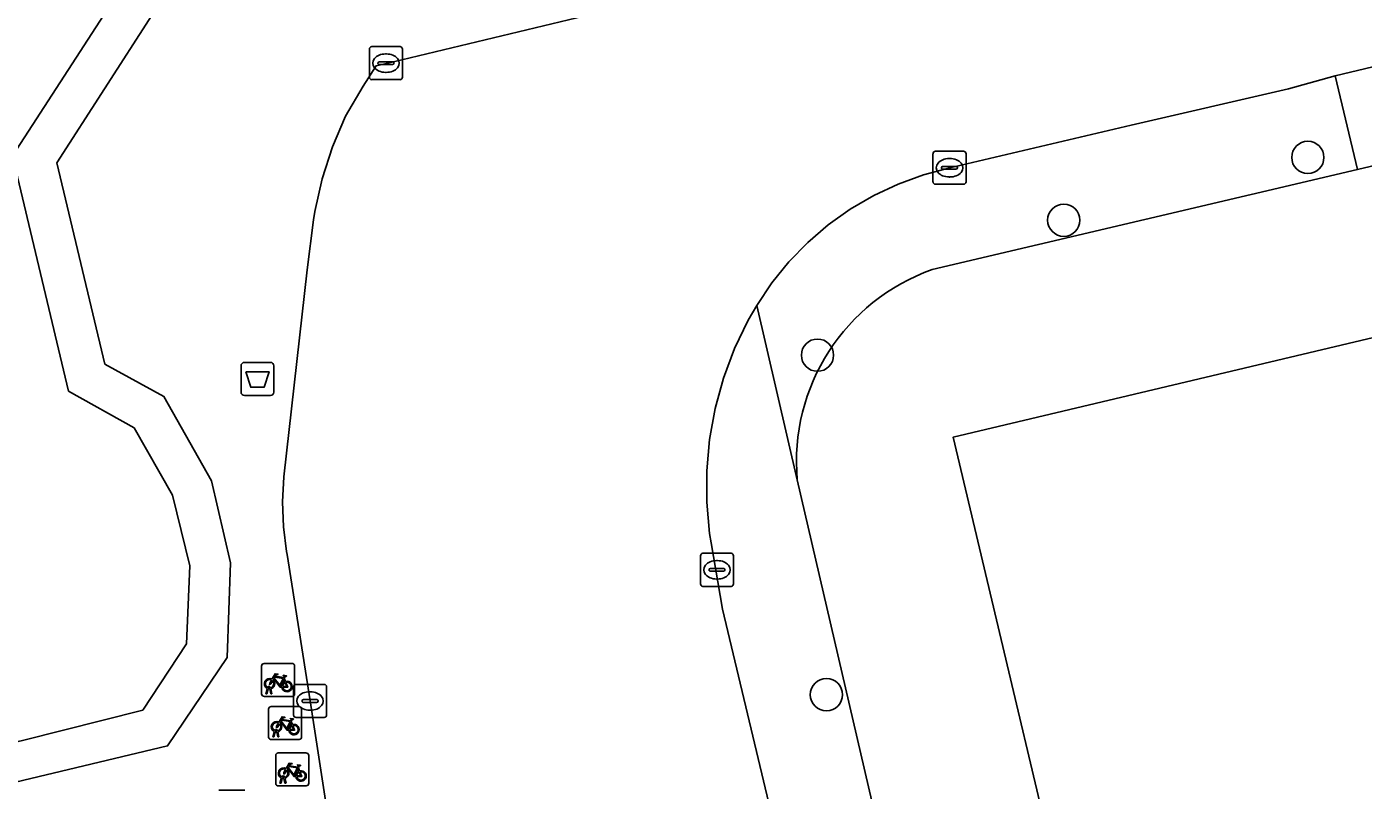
# Model space of a CAD drawing. Extents: x 158031 to 159244, y 380104 to 381214.
# Drawn here: x 158748.37 to 158788.85, y 381080.04 to 381103.17 of the extents above; entities that cross this region are included whole.
import ezdxf

# ---------------------------------------------------------------- set-up
doc = ezdxf.new("R2010")
doc.units = 0
for name, color, linetype in [('IMGEO_Afvalbak', 7, 'Continuous'), ('IMGEO_Boom', 7, 'Continuous'), ('IMGEO_Erf', 7, 'Continuous'), ('IMGEO_Fietsenrek', 7, 'Continuous'), ('IMGEO_Kolk', 7, 'Continuous'), ('IMGEO_Lichtmast', 7, 'Continuous'), ('IMGEO_Pand', 7, 'Continuous'), ('IMGEO_Rijbaan_lokaal_open', 7, 'Continuous'), ('IMGEO_Voetpad_open', 7, 'Continuous')]:
    doc.layers.add(name, color=color, linetype=linetype)

msp = doc.modelspace()

# ---------------------------------------------------------------- linework, layer by layer
at = {"layer": 'IMGEO_Afvalbak'}
for p, q in [((158754.861, 381092.106), (158754.861, 381092.906)), ((158754.861, 381092.906), (158754.861, 381092.106)), ((158754.961, 381093.006), (158755.751, 381093.006)), ((158755.751, 381093.006), (158754.961, 381093.006)), ((158755.851, 381092.906), (158755.851, 381092.106)), ((158755.851, 381092.106), (158755.851, 381092.906)), ((158755.751, 381092.006), (158754.961, 381092.006)), ((158754.961, 381092.006), (158755.751, 381092.006))]:
    msp.add_line(p, q, dxfattribs=at)
msp.add_lwpolyline([(158755.004, 381092.72), (158755.708, 381092.72), (158755.559, 381092.25), (158755.153, 381092.25), (158755.004, 381092.72)], dxfattribs=at)
for centre, start, end in [((158754.961, 381092.906), 90, 180), ((158754.961, 381092.906), 90, 180), ((158755.751, 381092.906), 0, 90), ((158755.751, 381092.906), 360, 90), ((158754.961, 381092.106), 180, 270), ((158754.961, 381092.106), 180, 270), ((158755.751, 381092.106), 270, 0), ((158755.751, 381092.106), 270, 0)]:
    msp.add_arc(centre, 0.1, start, end, dxfattribs=at)
at = {"layer": 'IMGEO_Boom'}
for centre in [(158787.172, 381099.216), (158779.78, 381097.312), (158772.321, 381093.224), (158772.591, 381082.939)]:
    msp.add_circle(centre, 0.489, dxfattribs=at)
at = {"layer": 'IMGEO_Erf'}
for points in [[(158935.076, 381123.331), (158917.576, 381119.084), (158917.672, 381118.676), (158917.126, 381118.535), (158917.029, 381118.946), (158912.873, 381117.9), (158912.826, 381118.066), (158909.83, 381117.305), (158896.589, 381114.197), (158896.486, 381114.173), (158894.157, 381123.882), (158874.061, 381119.125), (158867.783, 381117.637), (158831.385, 381108.974), (158807.287, 381103.239), (158793.199, 381099.919), (158788.674, 381098.853), (158775.793, 381095.818)], [(158771.709, 381089.448), (158775.33, 381073.846), (158776.864, 381068.647)]]:
    msp.add_lwpolyline(points, dxfattribs=at)
msp.add_lwpolyline([(158812.969, 381070.415), (158808.479, 381069.351), (158809.283, 381065.959), (158796.344, 381062.89), (158794.411, 381071.041), (158789.909, 381069.973), (158788.84, 381074.48), (158780.743, 381072.56), (158776.431, 381090.745), (158791.717, 381094.37), (158792.125, 381092.65), (158794.024, 381093.101), (158793.804, 381094.027), (158806.708, 381097.087), (158807.862, 381092.222), (158809.756, 381084.233), (158806.744, 381083.519), (158807.751, 381079.272), (158810.714, 381079.926), (158811.815, 381075.281)], close=True, dxfattribs=at)
msp.add_arc((158777.859, 381089.999), 6.175, 109.5475, 185.1222, dxfattribs=at)
at = {"layer": 'IMGEO_Fietsenrek'}
for p, q in [((158755.56, 381083.885), (158756.401, 381083.885)), ((158756.401, 381083.885), (158755.56, 381083.885)), ((158756.485, 381083.81), (158756.485, 381082.969)), ((158756.485, 381082.969), (158756.485, 381083.81)), ((158755.485, 381082.96), (158755.485, 381083.801)), ((158755.485, 381083.801), (158755.485, 381082.96)), ((158756.172, 381083.434), (158756.208, 381083.339)), ((158755.612, 381082.969), (158755.651, 381083.129)), ((158755.681, 381083.117), (158755.646, 381082.969)), ((158755.723, 381083.141), (158755.722, 381083.145)), ((158755.764, 381082.969), (158755.73, 381083.111)), ((158755.754, 381083.152), (158755.755, 381083.145)), ((158755.762, 381083.115), (158755.797, 381082.969)), ((158756.41, 381082.885), (158755.569, 381082.885)), ((158755.569, 381082.885), (158756.41, 381082.885)), ((158755.646, 381082.969), (158755.612, 381082.969)), ((158755.797, 381082.969), (158755.764, 381082.969)), ((158755.696, 381081.654), (158755.696, 381082.495)), ((158755.696, 381082.495), (158755.696, 381081.654)), ((158755.771, 381082.579), (158756.612, 381082.579)), ((158756.612, 381082.579), (158755.771, 381082.579)), ((158756.696, 381082.504), (158756.696, 381081.663)), ((158756.696, 381081.663), (158756.696, 381082.504)), ((158755.823, 381081.663), (158755.862, 381081.823)), ((158755.892, 381081.811), (158755.857, 381081.663)), ((158755.934, 381081.835), (158755.933, 381081.839)), ((158755.975, 381081.663), (158755.941, 381081.805)), ((158755.965, 381081.846), (158755.966, 381081.839)), ((158755.973, 381081.809), (158756.008, 381081.663)), ((158756.383, 381082.128), (158756.419, 381082.033)), ((158756.621, 381081.579), (158755.78, 381081.579)), ((158755.78, 381081.579), (158756.621, 381081.579)), ((158755.857, 381081.663), (158755.823, 381081.663)), ((158756.008, 381081.663), (158755.975, 381081.663)), ((158755.911, 381080.25), (158755.911, 381081.091)), ((158755.911, 381081.091), (158755.911, 381080.25)), ((158755.986, 381081.175), (158756.827, 381081.175)), ((158756.827, 381081.175), (158755.986, 381081.175)), ((158756.911, 381081.1), (158756.911, 381080.259)), ((158756.911, 381080.259), (158756.911, 381081.1)), ((158756.598, 381080.724), (158756.634, 381080.629)), ((158756.836, 381080.175), (158755.995, 381080.175)), ((158755.995, 381080.175), (158756.836, 381080.175)), ((158756.038, 381080.259), (158756.077, 381080.419)), ((158756.072, 381080.259), (158756.038, 381080.259)), ((158756.107, 381080.407), (158756.072, 381080.259)), ((158756.149, 381080.431), (158756.148, 381080.435)), ((158756.19, 381080.259), (158756.156, 381080.401)), ((158756.18, 381080.442), (158756.181, 381080.435)), ((158756.188, 381080.405), (158756.223, 381080.259)), ((158756.223, 381080.259), (158756.19, 381080.259))]:
    msp.add_line(p, q, dxfattribs=at)
for points in [[(158755.798, 381083.411), (158755.893, 381083.575), (158755.979, 381083.561), (158755.981, 381083.552), (158755.925, 381083.541), (158755.898, 381083.496), (158756.154, 381083.455)], [(158756.094, 381083.167), (158756.044, 381083.167), (158755.853, 381083.418), (158755.834, 381083.386)], [(158756.141, 381083.43), (158755.884, 381083.471), (158755.867, 381083.442), (158756.034, 381083.222), (158756.141, 381083.43)], [(158756.189, 381083.332), (158756.159, 381083.409), (158756.05, 381083.191), (158756.093, 381083.191)], [(158756.154, 381083.455), (158756.179, 381083.504), (158756.173, 381083.508), (158756.15, 381083.512), (158756.138, 381083.519), (158756.137, 381083.522), (158756.139, 381083.527), (158756.234, 381083.512), (158756.236, 381083.502), (158756.226, 381083.489), (158756.214, 381083.483), (158756.2, 381083.489), (158756.172, 381083.434)], [(158755.819, 381083.359), (158755.767, 381083.269), (158755.727, 381083.244), (158755.728, 381083.291), (158755.783, 381083.385)], [(158756.123, 381083.191), (158756.243, 381083.19), (158756.199, 381083.304)], [(158756.219, 381083.311), (158756.274, 381083.166), (158756.124, 381083.166)], [(158756.009, 381082.105), (158756.104, 381082.269), (158756.19, 381082.255), (158756.192, 381082.246), (158756.136, 381082.235), (158756.109, 381082.19), (158756.365, 381082.149)], [(158756.365, 381082.149), (158756.39, 381082.198), (158756.384, 381082.202), (158756.361, 381082.206), (158756.349, 381082.213), (158756.348, 381082.216), (158756.35, 381082.221), (158756.445, 381082.206), (158756.447, 381082.196), (158756.437, 381082.183), (158756.425, 381082.177), (158756.411, 381082.183), (158756.383, 381082.128)], [(158756.03, 381082.053), (158755.978, 381081.963), (158755.938, 381081.938), (158755.939, 381081.985), (158755.994, 381082.079)], [(158756.305, 381081.861), (158756.255, 381081.861), (158756.064, 381082.112), (158756.045, 381082.08)], [(158756.352, 381082.124), (158756.095, 381082.165), (158756.078, 381082.136), (158756.245, 381081.916), (158756.352, 381082.124)], [(158756.4, 381082.026), (158756.37, 381082.103), (158756.261, 381081.885), (158756.304, 381081.885)], [(158756.334, 381081.885), (158756.454, 381081.884), (158756.41, 381081.998)], [(158756.43, 381082.005), (158756.485, 381081.86), (158756.335, 381081.86)], [(158756.245, 381080.649), (158756.193, 381080.559), (158756.153, 381080.534), (158756.154, 381080.581), (158756.209, 381080.675)], [(158756.224, 381080.701), (158756.319, 381080.865), (158756.405, 381080.851), (158756.407, 381080.842), (158756.351, 381080.831), (158756.324, 381080.786), (158756.58, 381080.745)], [(158756.52, 381080.457), (158756.47, 381080.457), (158756.279, 381080.708), (158756.26, 381080.676)], [(158756.567, 381080.72), (158756.31, 381080.761), (158756.293, 381080.732), (158756.46, 381080.512), (158756.567, 381080.72)], [(158756.615, 381080.622), (158756.585, 381080.699), (158756.476, 381080.481), (158756.519, 381080.481)], [(158756.549, 381080.481), (158756.669, 381080.48), (158756.625, 381080.594)], [(158756.645, 381080.601), (158756.7, 381080.456), (158756.55, 381080.456)], [(158756.58, 381080.745), (158756.605, 381080.794), (158756.599, 381080.798), (158756.576, 381080.802), (158756.564, 381080.809), (158756.563, 381080.812), (158756.565, 381080.817), (158756.66, 381080.802), (158756.662, 381080.792), (158756.652, 381080.779), (158756.64, 381080.773), (158756.626, 381080.779), (158756.598, 381080.724)]]:
    msp.add_lwpolyline(points, dxfattribs=at)
for centre, radius, start, end in [((158755.563, 381083.807), 0.0779, 92.4484, 184.2845), ((158755.563, 381083.807), 0.0779, 92.4484, 184.2845), ((158756.407, 381083.807), 0.0779, 2.4484, 94.2845), ((158756.407, 381083.807), 0.0779, 2.4484, 94.2845), ((158755.725, 381083.27), 0.159, 62.6766, 242.1369), ((158755.725, 381083.27), 0.129, 63.3192, 238.903), ((158755.705, 381083.141), 0.0499, 12.8025, 158.6934), ((158755.725, 381083.27), 0.159, 253.9967, 271.7867), ((158755.705, 381083.141), 0.0174, 12.8025, 163.4502), ((158755.725, 381083.27), 0.129, 253.415, 269.0204), ((158755.725, 381083.27), 0.129, 283.6043, 43.4302), ((158755.725, 381083.27), 0.159, 283.5766, 46.6042), ((158756.252, 381083.186), 0.159, 113.3408, 178.3217), ((158756.252, 381083.186), 0.159, 187.0065, 105.7708), ((158756.252, 381083.186), 0.129, 113.923, 177.9556), ((158756.252, 381083.186), 0.129, 188.6715, 104.5883), ((158755.563, 381082.963), 0.0779, 182.4484, 274.2845), ((158755.563, 381082.963), 0.0779, 182.4484, 274.2845), ((158756.407, 381082.963), 0.0779, 272.4484, 4.2845), ((158756.407, 381082.963), 0.0779, 272.4484, 4.2845), ((158755.774, 381082.501), 0.0779, 92.4484, 184.2845), ((158755.774, 381082.501), 0.0779, 92.4484, 184.2845), ((158756.618, 381082.501), 0.0779, 2.4484, 94.2845), ((158756.618, 381082.501), 0.0779, 2.4484, 94.2845), ((158755.936, 381081.964), 0.159, 62.6766, 242.1369), ((158755.936, 381081.964), 0.129, 63.3192, 238.903), ((158755.916, 381081.835), 0.0499, 12.8025, 158.6934), ((158755.936, 381081.964), 0.159, 253.9967, 271.7867), ((158755.916, 381081.835), 0.0174, 12.8025, 163.4502), ((158755.936, 381081.964), 0.129, 253.415, 269.0204), ((158755.936, 381081.964), 0.129, 283.6043, 43.4302), ((158755.936, 381081.964), 0.159, 283.5766, 46.6042), ((158756.463, 381081.88), 0.159, 113.3408, 178.3217), ((158756.463, 381081.88), 0.159, 187.0065, 105.7708), ((158756.463, 381081.88), 0.129, 113.923, 177.9556), ((158756.463, 381081.88), 0.129, 188.6715, 104.5883), ((158755.774, 381081.657), 0.0779, 182.4484, 274.2845), ((158755.774, 381081.657), 0.0779, 182.4484, 274.2845), ((158756.618, 381081.657), 0.0779, 272.4484, 4.2845), ((158756.618, 381081.657), 0.0779, 272.4484, 4.2845), ((158755.989, 381081.097), 0.0779, 92.4484, 184.2845), ((158755.989, 381081.097), 0.0779, 92.4484, 184.2845), ((158756.833, 381081.097), 0.0779, 2.4484, 94.2845), ((158756.833, 381081.097), 0.0779, 2.4484, 94.2845), ((158756.151, 381080.56), 0.159, 62.6766, 242.1369), ((158756.151, 381080.56), 0.129, 63.3192, 238.903), ((158756.151, 381080.56), 0.129, 283.6043, 43.4302), ((158756.151, 381080.56), 0.159, 283.5766, 46.6042), ((158756.678, 381080.476), 0.159, 113.3408, 178.3217), ((158756.678, 381080.476), 0.159, 187.0065, 105.7708), ((158756.678, 381080.476), 0.129, 113.923, 177.9556), ((158756.678, 381080.476), 0.129, 188.6715, 104.5883), ((158755.989, 381080.253), 0.0779, 182.4484, 274.2845), ((158755.989, 381080.253), 0.0779, 182.4484, 274.2845), ((158756.131, 381080.431), 0.0499, 12.8025, 158.6934), ((158756.151, 381080.56), 0.159, 253.9967, 271.7867), ((158756.131, 381080.431), 0.0174, 12.8025, 163.4502), ((158756.151, 381080.56), 0.129, 253.415, 269.0204), ((158756.833, 381080.253), 0.0779, 272.4484, 4.2845), ((158756.833, 381080.253), 0.0779, 272.4484, 4.2845)]:
    msp.add_arc(centre, radius, start, end, dxfattribs=at)
at = {"layer": 'IMGEO_Kolk'}
for p, q in [((158758.749, 381101.645), (158758.749, 381102.497)), ((158758.824, 381102.571), (158759.676, 381102.571)), ((158759.75, 381102.497), (158759.75, 381101.645)), ((158759.008, 381102.065), (158759.008, 381102.077)), ((158759.446, 381102.028), (158759.048, 381102.028)), ((158759.051, 381102.114), (158759.449, 381102.114)), ((158759.237, 381102.351), (158759.262, 381102.351)), ((158759.492, 381102.077), (158759.492, 381102.065)), ((158759.26, 381101.791), (158759.235, 381101.791)), ((158759.676, 381101.571), (158758.824, 381101.571)), ((158775.819, 381098.476), (158775.819, 381099.328)), ((158775.894, 381099.402), (158776.746, 381099.402)), ((158776.82, 381099.328), (158776.82, 381098.476)), ((158776.078, 381098.896), (158776.078, 381098.908)), ((158776.516, 381098.859), (158776.118, 381098.859)), ((158776.121, 381098.945), (158776.519, 381098.945)), ((158776.307, 381099.182), (158776.332, 381099.182)), ((158776.562, 381098.908), (158776.562, 381098.896)), ((158776.746, 381098.402), (158775.894, 381098.402)), ((158776.33, 381098.622), (158776.305, 381098.622)), ((158768.776, 381086.295), (158768.776, 381087.147)), ((158768.851, 381087.221), (158769.703, 381087.221)), ((158769.777, 381087.147), (158769.777, 381086.295)), ((158769.035, 381086.715), (158769.035, 381086.727)), ((158769.473, 381086.678), (158769.075, 381086.678)), ((158769.078, 381086.764), (158769.476, 381086.764)), ((158769.264, 381087.001), (158769.289, 381087.001)), ((158769.519, 381086.727), (158769.519, 381086.715)), ((158769.287, 381086.441), (158769.262, 381086.441)), ((158769.703, 381086.221), (158768.851, 381086.221)), ((158756.451, 381082.322), (158756.451, 381083.174)), ((158756.526, 381083.248), (158757.378, 381083.248)), ((158756.939, 381083.028), (158756.964, 381083.028)), ((158757.452, 381083.174), (158757.452, 381082.322)), ((158756.71, 381082.742), (158756.71, 381082.754)), ((158757.148, 381082.705), (158756.75, 381082.705)), ((158756.753, 381082.791), (158757.151, 381082.791)), ((158757.194, 381082.754), (158757.194, 381082.742)), ((158757.378, 381082.248), (158756.526, 381082.248)), ((158756.962, 381082.468), (158756.937, 381082.468))]:
    msp.add_line(p, q, dxfattribs=at)
for points in [[(158758.749, 381101.645), (158758.749, 381102.497)], [(158758.824, 381102.571), (158759.676, 381102.571)], [(158759.75, 381102.497), (158759.75, 381101.645)], [(158759.676, 381101.571), (158758.824, 381101.571)], [(158775.819, 381098.476), (158775.819, 381099.328)], [(158775.894, 381099.402), (158776.746, 381099.402)], [(158776.82, 381099.328), (158776.82, 381098.476)], [(158776.746, 381098.402), (158775.894, 381098.402)], [(158768.776, 381086.295), (158768.776, 381087.147)], [(158768.851, 381087.221), (158769.703, 381087.221)], [(158769.777, 381087.147), (158769.777, 381086.295)], [(158769.703, 381086.221), (158768.851, 381086.221)], [(158756.451, 381082.322), (158756.451, 381083.174)], [(158756.526, 381083.248), (158757.378, 381083.248)], [(158757.452, 381083.174), (158757.452, 381082.322)], [(158757.378, 381082.248), (158756.526, 381082.248)]]:
    msp.add_lwpolyline(points, dxfattribs=at)
for centre, radius, start, end in [((158758.826, 381102.495), 0.0765, 91.552, 178.448), ((158758.826, 381102.495), 0.0765, 91.552, 178.448), ((158759.674, 381102.495), 0.0765, 1.552, 88.448), ((158759.674, 381102.495), 0.0765, 1.552, 88.448), ((158759.048, 381102.074), 0.0403, 85.8775, 175.7526), ((158759.045, 381102.064), 0.0366, 178.938, 274.7102), ((158759.449, 381102.071), 0.043, 264.8664, 352.4533), ((158759.453, 381102.076), 0.0386, 1.7309, 96.639), ((158758.826, 381101.647), 0.0765, 181.552, 268.448), ((158758.826, 381101.647), 0.0765, 181.552, 268.448), ((158759.674, 381101.647), 0.0765, 271.552, 358.448), ((158759.674, 381101.647), 0.0765, 271.552, 358.448), ((158775.896, 381099.326), 0.0765, 91.552, 178.448), ((158775.896, 381099.326), 0.0765, 91.552, 178.448), ((158776.744, 381099.326), 0.0765, 1.552, 88.448), ((158776.744, 381099.326), 0.0765, 1.552, 88.448), ((158776.118, 381098.905), 0.0403, 85.8775, 175.7526), ((158776.115, 381098.895), 0.0366, 178.938, 274.7102), ((158776.519, 381098.902), 0.043, 264.8664, 352.4533), ((158776.523, 381098.907), 0.0386, 1.7309, 96.639), ((158775.896, 381098.478), 0.0765, 181.552, 268.448), ((158775.896, 381098.478), 0.0765, 181.552, 268.448), ((158776.744, 381098.478), 0.0765, 271.552, 358.448), ((158776.744, 381098.478), 0.0765, 271.552, 358.448), ((158768.853, 381087.145), 0.0765, 91.552, 178.448), ((158768.853, 381087.145), 0.0765, 91.552, 178.448), ((158769.701, 381087.145), 0.0765, 1.552, 88.448), ((158769.701, 381087.145), 0.0765, 1.552, 88.448), ((158769.075, 381086.724), 0.0403, 85.8775, 175.7526), ((158769.072, 381086.714), 0.0366, 178.938, 274.7102), ((158769.476, 381086.721), 0.043, 264.8664, 352.4533), ((158769.48, 381086.726), 0.0386, 1.7309, 96.639), ((158768.853, 381086.297), 0.0765, 181.552, 268.448), ((158768.853, 381086.297), 0.0765, 181.552, 268.448), ((158769.701, 381086.297), 0.0765, 271.552, 358.448), ((158769.701, 381086.297), 0.0765, 271.552, 358.448), ((158756.528, 381083.172), 0.0765, 91.552, 178.448), ((158756.528, 381083.172), 0.0765, 91.552, 178.448), ((158757.376, 381083.172), 0.0765, 1.552, 88.448), ((158757.376, 381083.172), 0.0765, 1.552, 88.448), ((158756.75, 381082.751), 0.0403, 85.8775, 175.7526), ((158756.747, 381082.741), 0.0366, 178.938, 274.7102), ((158757.151, 381082.748), 0.043, 264.8664, 352.4533), ((158757.155, 381082.753), 0.0386, 1.7309, 96.639), ((158756.528, 381082.324), 0.0765, 181.552, 268.448), ((158756.528, 381082.324), 0.0765, 181.552, 268.448), ((158757.376, 381082.324), 0.0765, 271.552, 358.448), ((158757.376, 381082.324), 0.0765, 271.552, 358.448)]:
    msp.add_arc(centre, radius, start, end, dxfattribs=at)
for centre, major_axis, ratio, start_param, end_param in [((158759.236, 381102.071), (-0.387, 0.002), 0.722429, 4.712389, 7.853982), ((158759.261, 381102.071), (-0.39, 0.002), 0.717154, 1.570796, 4.712389), ((158776.306, 381098.902), (-0.387, 0.002), 0.722429, 4.712389, 7.853982), ((158776.331, 381098.902), (-0.39, 0.002), 0.717154, 1.570796, 4.712389), ((158769.263, 381086.721), (-0.387, 0.002), 0.722429, 4.712389, 7.853982), ((158769.288, 381086.721), (-0.39, 0.002), 0.717154, 1.570796, 4.712389), ((158756.938, 381082.748), (-0.387, 0.002), 0.722429, 4.712389, 7.853982), ((158756.963, 381082.748), (-0.39, 0.002), 0.717154, 1.570796, 4.712389)]:
    msp.add_ellipse(centre, major_axis=major_axis, ratio=ratio, start_param=start_param, end_param=end_param, dxfattribs=at)
at = {"layer": 'IMGEO_Lichtmast'}
for p, q in [((158754.186, 381080.043), (158754.976, 381080.043)), ((158754.976, 381080.043), (158754.186, 381080.043))]:
    msp.add_line(p, q, dxfattribs=at)
at = {"layer": 'IMGEO_Pand'}
msp.add_lwpolyline([(158748.243, 381081.553), (158751.886, 381082.468), (158753.208, 381084.483), (158753.306, 381086.841), (158752.786, 381088.981), (158751.621, 381091.027), (158749.63, 381092.137), (158747.942, 381099.262), (158750.828, 381103.72), (158743.55, 381134.428)], dxfattribs=at)
msp.add_lwpolyline([(158811.815, 381075.281), (158810.714, 381079.926), (158807.751, 381079.272), (158806.744, 381083.519), (158809.756, 381084.233), (158807.862, 381092.222), (158806.708, 381097.087), (158793.804, 381094.027), (158794.024, 381093.101), (158792.125, 381092.65), (158791.717, 381094.37), (158776.431, 381090.745), (158780.743, 381072.56), (158788.84, 381074.48), (158789.909, 381069.973), (158794.411, 381071.041), (158796.344, 381062.89), (158809.283, 381065.959), (158808.479, 381069.351), (158812.969, 381070.415)], close=True, dxfattribs=at)
at = {"layer": 'IMGEO_Rijbaan_lokaal_open'}
for points in [[(158766.042, 381103.686), (158759.475, 381102.116), (158758.952, 381101.991), (158758.564, 381101.375), (158758.02, 381100.465), (158757.628, 381099.532), (158757.321, 381098.568), (158757.101, 381097.58), (158757.059, 381097.325), (158756.864, 381095.805), (158756.16, 381089.538), (158756.119, 381088.783), (158756.146, 381088.028), (158756.24, 381087.278), (158756.257, 381087.183), (158756.951, 381082.748), (158759.172, 381068.325)], [(158769.448, 381085.532), (158769.096, 381087.535), (158769.054, 381087.818), (158768.969, 381088.768), (158768.969, 381089.722), (158769.054, 381090.673), (158769.224, 381091.612), (158769.477, 381092.532), (158769.811, 381093.426), (158770.224, 381094.286), (158770.48, 381094.733), (158770.938, 381095.412), (158771.455, 381096.048), (158772.026, 381096.635), (158772.648, 381097.169), (158773.315, 381097.645), (158774.022, 381098.06), (158774.763, 381098.409), (158775.533, 381098.692), (158776.324, 381098.904), (158781.82, 381100.191), (158786.583, 381101.298), (158787.998, 381101.686), (158792.521, 381102.764)], [(158773.171, 381069.927), (158769.448, 381085.532)]]:
    msp.add_lwpolyline(points, dxfattribs=at)
at = {"layer": 'IMGEO_Voetpad_open'}
for points in [[(158744.82, 381133.731), (158743.55, 381134.428), (158750.828, 381103.72), (158747.942, 381099.262), (158749.63, 381092.137), (158751.621, 381091.027), (158752.786, 381088.981), (158753.306, 381086.841), (158753.208, 381084.483), (158751.886, 381082.468), (158748.243, 381081.553), (158746.028, 381081.031), (158747.056, 381076.728)], [(158748.03, 381080.286), (158752.634, 381081.384), (158754.44, 381084.069), (158754.545, 381086.936), (158753.963, 381089.417), (158752.523, 381091.977), (158750.731, 381092.955), (158749.286, 381099.049), (158752.171, 381103.533), (158751.389, 381106.745), (158744.82, 381133.731)], [(158759.172, 381068.325), (158756.951, 381082.748), (158756.257, 381087.183), (158756.24, 381087.278), (158756.146, 381088.028), (158756.119, 381088.783), (158756.16, 381089.538), (158756.864, 381095.805), (158757.059, 381097.325), (158757.101, 381097.58), (158757.321, 381098.568), (158757.628, 381099.532), (158758.02, 381100.465), (158758.564, 381101.375), (158758.952, 381101.991), (158759.475, 381102.116), (158766.042, 381103.686)], [(158752.171, 381103.533), (158749.286, 381099.049), (158750.731, 381092.955), (158752.523, 381091.977), (158753.963, 381089.417), (158754.545, 381086.936), (158754.44, 381084.069), (158752.634, 381081.384), (158748.03, 381080.286)], [(158788.674, 381098.853), (158787.998, 381101.686), (158786.583, 381101.298), (158781.82, 381100.191), (158776.324, 381098.904), (158775.533, 381098.692), (158774.763, 381098.409), (158774.022, 381098.06), (158773.315, 381097.645), (158772.648, 381097.169), (158772.026, 381096.635), (158771.455, 381096.048), (158770.938, 381095.412), (158770.48, 381094.733), (158771.709, 381089.448)], [(158775.793, 381095.818), (158788.674, 381098.853)], [(158771.709, 381089.448), (158770.48, 381094.733), (158770.224, 381094.286), (158769.811, 381093.426), (158769.477, 381092.532), (158769.224, 381091.612), (158769.054, 381090.673), (158768.969, 381089.722), (158768.969, 381088.768), (158769.054, 381087.818), (158769.096, 381087.535), (158769.448, 381085.532), (158773.171, 381069.927), (158773.528, 381068.702), (158773.992, 381067.515), (158774.561, 381066.373), (158775.229, 381065.287), (158775.575, 381064.8), (158776.201, 381063.978), (158777.432, 381062.658), (158779.624, 381060.614), (158785.964, 381055.33)], [(158776.864, 381068.647), (158775.33, 381073.846), (158771.709, 381089.448)]]:
    msp.add_lwpolyline(points, dxfattribs=at)
msp.add_lwpolyline([(158792.521, 381102.764), (158787.998, 381101.686), (158788.674, 381098.853), (158793.199, 381099.919)], close=True, dxfattribs=at)
msp.add_arc((158777.859, 381089.999), 6.175, 109.5475, 185.1222, dxfattribs=at)

doc.saveas('drawing.dxf')
